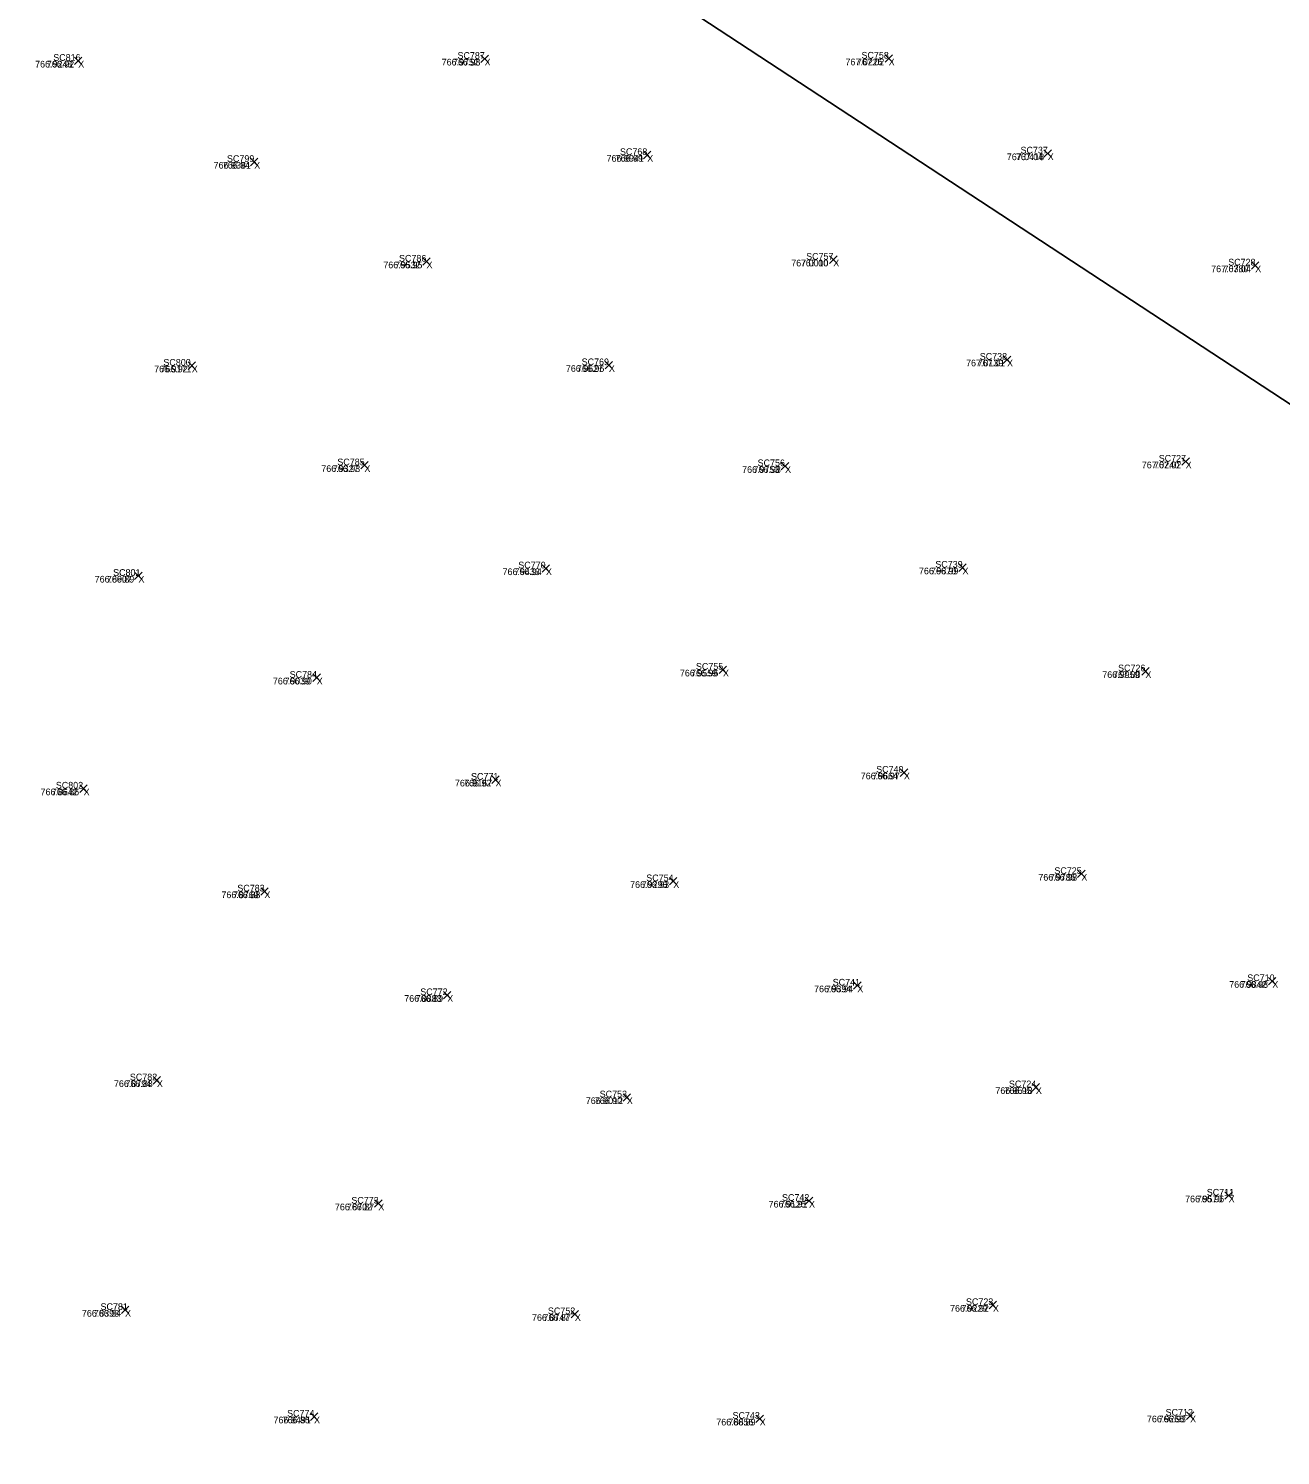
# Model space of a CAD drawing. Extents: x 1845019 to 1877956, y 680444 to 701081.
# Drawn here: x 1857602.37 to 1857613.61, y 694303.23 to 694316.04 of the extents above; entities that cross this region are included whole.
import ezdxf

# ---------------------------------------------------------------- set-up
doc = ezdxf.new("R2010")
doc.units = 0
for name, color, linetype in [('SV_X_CL_Survey_20', 7, 'Continuous'), ('SV_X_Random_Point', 7, 'Continuous'), ('SV_X_Text_Comment', 7, 'Continuous'), ('SV_X_Text_Elevation', 7, 'Continuous'), ('SV_X_Text_Name', 7, 'Continuous')]:
    doc.layers.add(name, color=color, linetype=linetype)

msp = doc.modelspace()

# ---------------------------------------------------------------- linework, layer by layer
at = {"layer": 'SV_X_CL_Survey_20'}
msp.add_line((1856038.267, 695346.314), (1858797.327, 693536.085), dxfattribs=at)
at = {"layer": 'SV_X_Random_Point'}
for p, q in [((1857602.779, 694315.722), (1857602.846, 694315.789)), ((1857602.779, 694315.789), (1857602.846, 694315.722)), ((1857602.779, 694315.722), (1857602.846, 694315.789)), ((1857602.779, 694315.789), (1857602.846, 694315.722)), ((1857606.428, 694315.739), (1857606.495, 694315.806)), ((1857606.428, 694315.806), (1857606.495, 694315.739)), ((1857606.428, 694315.739), (1857606.495, 694315.806)), ((1857606.428, 694315.806), (1857606.495, 694315.739)), ((1857610.057, 694315.742), (1857610.123, 694315.809)), ((1857610.057, 694315.809), (1857610.123, 694315.742)), ((1857610.057, 694315.742), (1857610.123, 694315.809)), ((1857610.057, 694315.809), (1857610.123, 694315.742)), ((1857611.484, 694314.89), (1857611.551, 694314.956)), ((1857611.484, 694314.956), (1857611.551, 694314.89)), ((1857611.484, 694314.89), (1857611.551, 694314.956)), ((1857611.484, 694314.956), (1857611.551, 694314.89)), ((1857604.359, 694314.813), (1857604.426, 694314.88)), ((1857604.359, 694314.88), (1857604.426, 694314.813)), ((1857604.359, 694314.813), (1857604.426, 694314.88)), ((1857604.359, 694314.88), (1857604.426, 694314.813)), ((1857607.888, 694314.876), (1857607.955, 694314.943)), ((1857607.888, 694314.943), (1857607.955, 694314.876)), ((1857607.888, 694314.876), (1857607.955, 694314.943)), ((1857607.888, 694314.943), (1857607.955, 694314.876)), ((1857605.906, 694313.919), (1857605.973, 694313.985)), ((1857605.906, 694313.985), (1857605.973, 694313.919)), ((1857605.906, 694313.919), (1857605.973, 694313.985)), ((1857605.906, 694313.985), (1857605.973, 694313.919)), ((1857609.559, 694313.936), (1857609.626, 694314.003)), ((1857609.559, 694314.003), (1857609.626, 694313.936)), ((1857609.559, 694313.936), (1857609.626, 694314.003)), ((1857609.559, 694314.003), (1857609.626, 694313.936)), ((1857613.349, 694313.884), (1857613.415, 694313.95)), ((1857613.349, 694313.95), (1857613.415, 694313.884)), ((1857613.349, 694313.884), (1857613.415, 694313.95)), ((1857613.349, 694313.95), (1857613.415, 694313.884)), ((1857603.799, 694312.984), (1857603.866, 694313.051)), ((1857603.799, 694313.051), (1857603.866, 694312.984)), ((1857603.799, 694312.984), (1857603.866, 694313.051)), ((1857603.799, 694313.051), (1857603.866, 694312.984)), ((1857607.545, 694312.989), (1857607.611, 694313.055)), ((1857607.545, 694313.055), (1857607.611, 694312.989)), ((1857607.545, 694312.989), (1857607.611, 694313.055)), ((1857607.545, 694313.055), (1857607.611, 694312.989)), ((1857611.119, 694313.037), (1857611.186, 694313.104)), ((1857611.119, 694313.104), (1857611.186, 694313.037)), ((1857611.119, 694313.037), (1857611.186, 694313.104)), ((1857611.119, 694313.104), (1857611.186, 694313.037)), ((1857605.349, 694312.09), (1857605.416, 694312.157)), ((1857605.349, 694312.157), (1857605.416, 694312.09)), ((1857605.349, 694312.09), (1857605.416, 694312.157)), ((1857605.349, 694312.157), (1857605.416, 694312.09)), ((1857609.126, 694312.082), (1857609.193, 694312.148)), ((1857609.126, 694312.148), (1857609.193, 694312.082)), ((1857609.126, 694312.082), (1857609.193, 694312.148)), ((1857609.126, 694312.148), (1857609.193, 694312.082)), ((1857612.724, 694312.123), (1857612.79, 694312.19)), ((1857612.724, 694312.19), (1857612.79, 694312.123)), ((1857612.724, 694312.123), (1857612.79, 694312.19)), ((1857612.724, 694312.19), (1857612.79, 694312.123)), ((1857603.319, 694311.096), (1857603.386, 694311.163)), ((1857603.319, 694311.163), (1857603.386, 694311.096)), ((1857603.319, 694311.096), (1857603.386, 694311.163)), ((1857603.319, 694311.163), (1857603.386, 694311.096)), ((1857606.978, 694311.164), (1857607.045, 694311.23)), ((1857606.978, 694311.23), (1857607.045, 694311.164)), ((1857606.978, 694311.164), (1857607.045, 694311.23)), ((1857606.978, 694311.23), (1857607.045, 694311.164)), ((1857610.72, 694311.17), (1857610.787, 694311.237)), ((1857610.72, 694311.237), (1857610.787, 694311.17)), ((1857610.72, 694311.17), (1857610.787, 694311.237)), ((1857610.72, 694311.237), (1857610.787, 694311.17)), ((1857604.92, 694310.182), (1857604.987, 694310.249)), ((1857604.92, 694310.249), (1857604.987, 694310.182)), ((1857604.92, 694310.182), (1857604.987, 694310.249)), ((1857604.92, 694310.249), (1857604.987, 694310.182)), ((1857608.569, 694310.254), (1857608.635, 694310.32)), ((1857608.569, 694310.32), (1857608.635, 694310.254)), ((1857608.569, 694310.254), (1857608.635, 694310.32)), ((1857608.569, 694310.32), (1857608.635, 694310.254)), ((1857612.363, 694310.239), (1857612.429, 694310.306)), ((1857612.363, 694310.306), (1857612.429, 694310.239)), ((1857612.363, 694310.239), (1857612.429, 694310.306)), ((1857612.363, 694310.306), (1857612.429, 694310.239)), ((1857606.526, 694309.266), (1857606.592, 694309.333)), ((1857606.526, 694309.333), (1857606.592, 694309.266)), ((1857606.526, 694309.266), (1857606.592, 694309.333)), ((1857606.526, 694309.333), (1857606.592, 694309.266)), ((1857610.194, 694309.329), (1857610.261, 694309.396)), ((1857610.194, 694309.396), (1857610.261, 694309.329)), ((1857610.194, 694309.329), (1857610.261, 694309.396)), ((1857610.194, 694309.396), (1857610.261, 694309.329)), ((1857602.827, 694309.186), (1857602.894, 694309.253)), ((1857602.827, 694309.253), (1857602.894, 694309.186)), ((1857602.827, 694309.186), (1857602.894, 694309.253)), ((1857602.827, 694309.253), (1857602.894, 694309.186)), ((1857608.122, 694308.355), (1857608.189, 694308.421)), ((1857608.122, 694308.421), (1857608.189, 694308.355)), ((1857608.122, 694308.355), (1857608.189, 694308.421)), ((1857608.122, 694308.421), (1857608.189, 694308.355)), ((1857611.787, 694308.42), (1857611.853, 694308.486)), ((1857611.787, 694308.486), (1857611.853, 694308.42)), ((1857611.787, 694308.42), (1857611.853, 694308.486)), ((1857611.787, 694308.486), (1857611.853, 694308.42)), ((1857604.451, 694308.263), (1857604.518, 694308.33)), ((1857604.451, 694308.33), (1857604.518, 694308.263)), ((1857604.451, 694308.263), (1857604.518, 694308.33)), ((1857604.451, 694308.33), (1857604.518, 694308.263)), ((1857606.092, 694307.331), (1857606.159, 694307.398)), ((1857606.092, 694307.398), (1857606.159, 694307.331)), ((1857606.092, 694307.331), (1857606.159, 694307.398)), ((1857606.092, 694307.398), (1857606.159, 694307.331)), ((1857609.775, 694307.418), (1857609.842, 694307.485)), ((1857609.775, 694307.485), (1857609.842, 694307.418)), ((1857609.775, 694307.418), (1857609.842, 694307.485)), ((1857609.775, 694307.485), (1857609.842, 694307.418)), ((1857613.501, 694307.457), (1857613.568, 694307.524)), ((1857613.501, 694307.524), (1857613.568, 694307.457)), ((1857613.501, 694307.457), (1857613.568, 694307.524)), ((1857613.501, 694307.524), (1857613.568, 694307.457)), ((1857603.485, 694306.566), (1857603.552, 694306.633)), ((1857603.485, 694306.633), (1857603.552, 694306.566)), ((1857603.485, 694306.566), (1857603.552, 694306.633)), ((1857603.485, 694306.633), (1857603.552, 694306.566)), ((1857611.378, 694306.504), (1857611.445, 694306.571)), ((1857611.378, 694306.571), (1857611.445, 694306.504)), ((1857611.378, 694306.504), (1857611.445, 694306.571)), ((1857611.378, 694306.571), (1857611.445, 694306.504)), ((1857607.705, 694306.413), (1857607.772, 694306.48)), ((1857607.705, 694306.48), (1857607.772, 694306.413)), ((1857607.705, 694306.413), (1857607.772, 694306.48)), ((1857607.705, 694306.48), (1857607.772, 694306.413)), ((1857605.474, 694305.46), (1857605.541, 694305.527)), ((1857605.474, 694305.527), (1857605.541, 694305.46)), ((1857605.474, 694305.46), (1857605.541, 694305.527)), ((1857605.474, 694305.527), (1857605.541, 694305.46)), ((1857609.341, 694305.485), (1857609.408, 694305.551)), ((1857609.341, 694305.551), (1857609.408, 694305.485)), ((1857609.341, 694305.485), (1857609.408, 694305.551)), ((1857609.341, 694305.551), (1857609.408, 694305.485)), ((1857613.11, 694305.532), (1857613.177, 694305.598)), ((1857613.11, 694305.598), (1857613.177, 694305.532)), ((1857613.11, 694305.532), (1857613.177, 694305.598)), ((1857613.11, 694305.598), (1857613.177, 694305.532)), ((1857610.993, 694304.549), (1857611.059, 694304.616)), ((1857610.993, 694304.616), (1857611.059, 694304.549)), ((1857610.993, 694304.549), (1857611.059, 694304.616)), ((1857610.993, 694304.616), (1857611.059, 694304.549)), ((1857603.2, 694304.505), (1857603.266, 694304.571)), ((1857603.2, 694304.571), (1857603.266, 694304.505)), ((1857603.2, 694304.505), (1857603.266, 694304.571)), ((1857603.2, 694304.571), (1857603.266, 694304.505)), ((1857607.239, 694304.467), (1857607.306, 694304.533)), ((1857607.239, 694304.533), (1857607.306, 694304.467)), ((1857607.239, 694304.467), (1857607.306, 694304.533)), ((1857607.239, 694304.533), (1857607.306, 694304.467)), ((1857604.897, 694303.546), (1857604.963, 694303.613)), ((1857604.897, 694303.613), (1857604.963, 694303.546)), ((1857604.897, 694303.546), (1857604.963, 694303.613)), ((1857604.897, 694303.613), (1857604.963, 694303.546)), ((1857608.898, 694303.527), (1857608.965, 694303.594)), ((1857608.898, 694303.594), (1857608.965, 694303.527)), ((1857608.898, 694303.527), (1857608.965, 694303.594)), ((1857608.898, 694303.594), (1857608.965, 694303.527)), ((1857612.763, 694303.555), (1857612.83, 694303.622)), ((1857612.763, 694303.622), (1857612.83, 694303.555)), ((1857612.763, 694303.555), (1857612.83, 694303.622)), ((1857612.763, 694303.622), (1857612.83, 694303.555))]:
    msp.add_line(p, q, dxfattribs=at)

# ---------------------------------------------------------------- texts
at = {"layer": 'SV_X_Text_Comment'}
for p in [(1857602.812, 694315.695), (1857606.461, 694315.713), (1857610.09, 694315.715), (1857604.393, 694314.787), (1857607.922, 694314.849), (1857611.518, 694314.863), (1857605.94, 694313.892), (1857609.592, 694313.909), (1857613.382, 694313.857), (1857611.153, 694313.011), (1857603.832, 694312.957), (1857607.578, 694312.962), (1857612.757, 694312.096), (1857605.382, 694312.063), (1857609.16, 694312.055), (1857603.353, 694311.07), (1857607.012, 694311.137), (1857610.753, 694311.144), (1857604.954, 694310.155), (1857608.602, 694310.227), (1857612.396, 694310.213), (1857610.227, 694309.303), (1857602.861, 694309.16), (1857606.559, 694309.239), (1857611.82, 694308.393), (1857604.484, 694308.236), (1857608.156, 694308.328), (1857609.808, 694307.391), (1857613.535, 694307.431), (1857606.126, 694307.305), (1857603.519, 694306.54), (1857611.412, 694306.478), (1857607.739, 694306.387), (1857605.507, 694305.433), (1857609.375, 694305.458), (1857613.143, 694305.505), (1857611.026, 694304.522), (1857603.233, 694304.478), (1857607.272, 694304.44), (1857604.93, 694303.52), (1857608.932, 694303.501), (1857612.797, 694303.529)]:
    msp.add_text('X', height=0.06, dxfattribs=at).set_placement(p)
at = {"layer": 'SV_X_Text_Elevation'}
for s, p in [('766.9248', (1857602.425, 694315.695)), ('766.92', (1857602.53, 694315.695)), ('766.9752', (1857606.076, 694315.713)), ('766.98', (1857606.178, 694315.713)), ('767.0225', (1857609.702, 694315.715)), ('767.02', (1857609.805, 694315.715)), ('766.9381', (1857604.028, 694314.787)), ('766.94', (1857604.11, 694314.787)), ('766.9941', (1857607.557, 694314.849)), ('766.99', (1857607.638, 694314.849)), ('767.0418', (1857611.151, 694314.863)), ('767.04', (1857611.232, 694314.863)), ('766.9532', (1857605.552, 694313.892)), ('766.95', (1857605.657, 694313.892)), ('767.0010', (1857609.215, 694313.909)), ('767.00', (1857609.301, 694313.909)), ('767.0380', (1857612.986, 694313.857)), ('767.04', (1857613.097, 694313.857)), ('767.0139', (1857610.785, 694313.011)), ('767.01', (1857610.889, 694313.011)), ('766.9171', (1857603.494, 694312.957)), ('766.92', (1857603.55, 694312.957)), ('766.9627', (1857607.191, 694312.962)), ('766.96', (1857607.291, 694312.962)), ('767.0240', (1857612.363, 694312.096)), ('767.02', (1857612.472, 694312.096)), ('766.9327', (1857604.995, 694312.063)), ('766.93', (1857605.099, 694312.063)), ('766.9753', (1857608.774, 694312.055)), ('766.98', (1857608.876, 694312.055)), ('766.8907', (1857602.96, 694311.07)), ('766.89', (1857603.07, 694311.07)), ('766.9433', (1857606.623, 694311.137)), ('766.94', (1857606.729, 694311.137)), ('766.9870', (1857610.362, 694311.144)), ('766.99', (1857610.47, 694311.144)), ('766.9039', (1857604.56, 694310.155)), ('766.90', (1857604.665, 694310.155)), ('766.9559', (1857608.215, 694310.227)), ('766.96', (1857608.315, 694310.227)), ('766.9959', (1857612.008, 694310.213)), ('767.00', (1857612.105, 694310.213)), ('766.9664', (1857609.839, 694309.303)), ('766.97', (1857609.944, 694309.303)), ('766.8642', (1857602.474, 694309.16)), ('766.86', (1857602.575, 694309.16)), ('766.9167', (1857606.195, 694309.239)), ('766.92', (1857606.277, 694309.239)), ('766.9785', (1857611.434, 694308.393)), ('766.98', (1857611.537, 694308.393)), ('766.8769', (1857604.098, 694308.236)), ('766.88', (1857604.202, 694308.236)), ('766.9298', (1857607.768, 694308.328)), ('766.93', (1857607.873, 694308.328)), ('766.9394', (1857609.42, 694307.391)), ('766.94', (1857609.526, 694307.391)), ('766.9842', (1857613.148, 694307.431)), ('766.98', (1857613.251, 694307.431)), ('766.8883', (1857605.74, 694307.305)), ('766.89', (1857605.843, 694307.305)), ('766.8794', (1857603.133, 694306.54)), ('766.88', (1857603.236, 694306.54)), ('766.9518', (1857611.048, 694306.478)), ('766.95', (1857611.129, 694306.478)), ('766.9012', (1857607.37, 694306.387)), ('766.90', (1857607.451, 694306.387)), ('766.8702', (1857605.117, 694305.433)), ('766.87', (1857605.225, 694305.433)), ('766.9125', (1857609.012, 694305.458)), ('766.91', (1857609.114, 694305.458)), ('766.9570', (1857612.752, 694305.505)), ('766.96', (1857612.857, 694305.505)), ('766.9229', (1857610.641, 694304.522)), ('766.92', (1857610.744, 694304.522)), ('766.8398', (1857602.845, 694304.478)), ('766.84', (1857602.952, 694304.478)), ('766.8747', (1857606.887, 694304.44)), ('766.87', (1857606.99, 694304.44)), ('766.8491', (1857604.566, 694303.52)), ('766.85', (1857604.648, 694303.52)), ('766.8856', (1857608.542, 694303.501)), ('766.89', (1857608.649, 694303.501)), ('766.9268', (1857612.409, 694303.529)), ('766.93', (1857612.514, 694303.529))]:
    msp.add_text(s, height=0.06, dxfattribs=at).set_placement(p)
at = {"layer": 'SV_X_Text_Name'}
for s, p in [('SC816', (1857602.588, 694315.755)), ('SC816', (1857602.588, 694315.755)), ('SC787', (1857606.218, 694315.773)), ('SC787', (1857606.218, 694315.773)), ('SC758', (1857609.846, 694315.775)), ('SC758', (1857609.846, 694315.775)), ('SC768', (1857607.677, 694314.909)), ('SC768', (1857607.677, 694314.909)), ('SC737', (1857611.274, 694314.923)), ('SC737', (1857611.274, 694314.923)), ('SC799', (1857604.148, 694314.847)), ('SC799', (1857604.148, 694314.847)), ('SC786', (1857605.693, 694313.952)), ('SC786', (1857605.693, 694313.952)), ('SC757', (1857609.349, 694313.969)), ('SC757', (1857609.349, 694313.969)), ('SC728', (1857613.139, 694313.917)), ('SC728', (1857613.139, 694313.917)), ('SC800', (1857603.577, 694313.017)), ('SC800', (1857603.577, 694313.017)), ('SC769', (1857607.333, 694313.022)), ('SC769', (1857607.333, 694313.022)), ('SC738', (1857610.908, 694313.071)), ('SC738', (1857610.908, 694313.071)), ('SC785', (1857605.139, 694312.123)), ('SC785', (1857605.139, 694312.123)), ('SC756', (1857608.913, 694312.115)), ('SC756', (1857608.913, 694312.115)), ('SC727', (1857612.515, 694312.156)), ('SC727', (1857612.515, 694312.156)), ('SC770', (1857606.764, 694311.197)), ('SC770', (1857606.764, 694311.197)), ('SC739', (1857610.509, 694311.204)), ('SC739', (1857610.509, 694311.204)), ('SC801', (1857603.125, 694311.13)), ('SC801', (1857603.126, 694311.13)), ('SC755', (1857608.359, 694310.287)), ('SC755', (1857608.359, 694310.287)), ('SC784', (1857604.711, 694310.215)), ('SC784', (1857604.711, 694310.215)), ('SC726', (1857612.15, 694310.273)), ('SC726', (1857612.15, 694310.273)), ('SC771', (1857606.339, 694309.299)), ('SC771', (1857606.34, 694309.299)), ('SC740', (1857609.978, 694309.363)), ('SC740', (1857609.978, 694309.363)), ('SC802', (1857602.611, 694309.22)), ('SC802', (1857602.611, 694309.22)), ('SC754', (1857607.913, 694308.388)), ('SC754', (1857607.913, 694308.388)), ('SC725', (1857611.578, 694308.453)), ('SC725', (1857611.578, 694308.453)), ('SC783', (1857604.241, 694308.296)), ('SC783', (1857604.241, 694308.296)), ('SC710', (1857613.31, 694307.491)), ('SC710', (1857613.31, 694307.491)), ('SC772', (1857605.884, 694307.365)), ('SC772', (1857605.884, 694307.365)), ('SC741', (1857609.587, 694307.451)), ('SC741', (1857609.588, 694307.451)), ('SC782', (1857603.276, 694306.6)), ('SC782', (1857603.276, 694306.6)), ('SC753', (1857607.495, 694306.447)), ('SC753', (1857607.495, 694306.447)), ('SC724', (1857611.17, 694306.538)), ('SC724', (1857611.17, 694306.538)), ('SC711', (1857612.946, 694305.565)), ('SC711', (1857612.947, 694305.565)), ('SC773', (1857605.265, 694305.493)), ('SC773', (1857605.265, 694305.493)), ('SC742', (1857609.132, 694305.518)), ('SC742', (1857609.132, 694305.518)), ('SC781', (1857603.012, 694304.538)), ('SC781', (1857603.013, 694304.538)), ('SC723', (1857610.784, 694304.582)), ('SC723', (1857610.784, 694304.582)), ('SC752', (1857607.03, 694304.5)), ('SC752', (1857607.03, 694304.5)), ('SC774', (1857604.688, 694303.58)), ('SC774', (1857604.688, 694303.58)), ('SC743', (1857608.688, 694303.561)), ('SC743', (1857608.688, 694303.561)), ('SC712', (1857612.577, 694303.589)), ('SC712', (1857612.577, 694303.589))]:
    msp.add_text(s, height=0.06, dxfattribs=at).set_placement(p)

doc.saveas('drawing.dxf')
